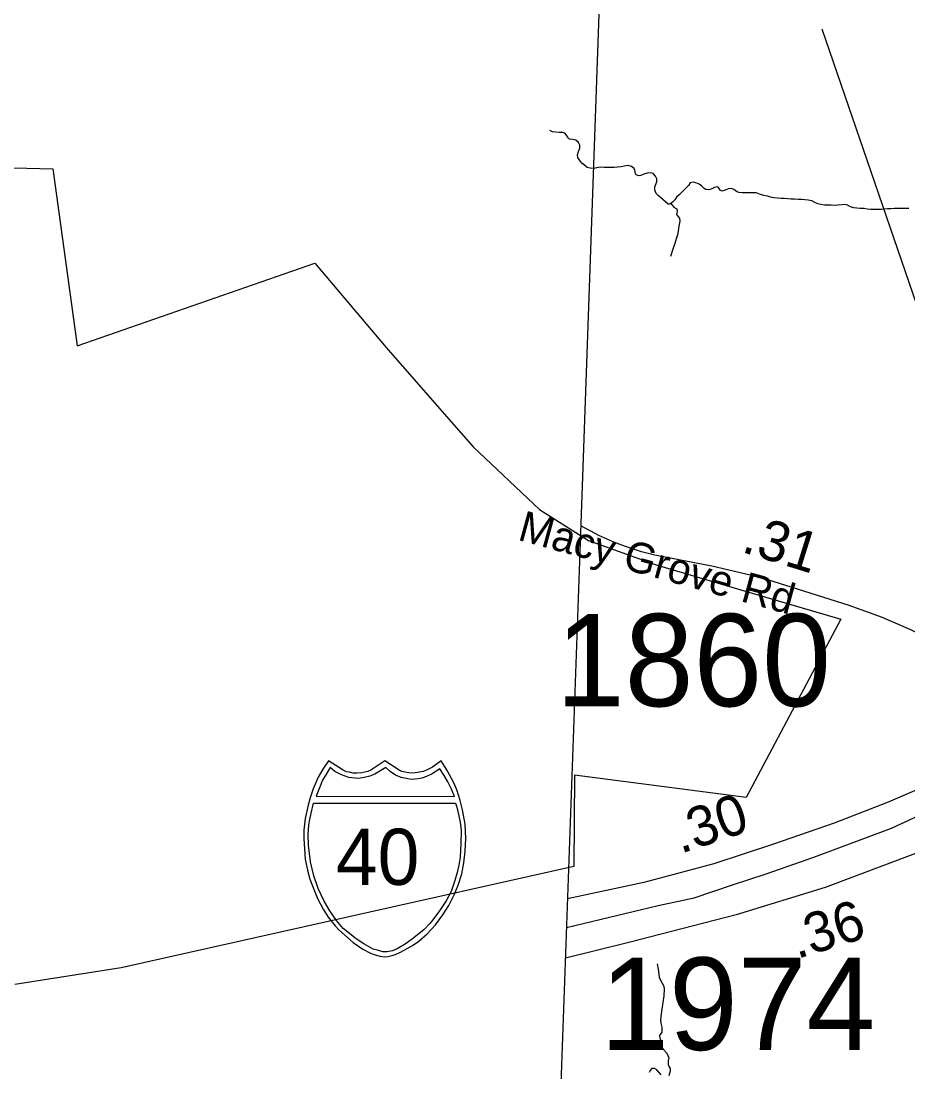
# Model space of a CAD drawing. Extents: x 1662474 to 1856135, y 779280 to 917889.
# Drawn here: x 1690811 to 1693574, y 852722 to 855998 of the extents above; entities that cross this region are included whole.
import ezdxf

# ---------------------------------------------------------------- set-up
doc = ezdxf.new("R2010")
doc.units = 0
for name, color, linetype in [('Cogo Default Point CELL', 7, 'Continuous'), ('Exist Boundary Political City Limit New', 7, 'Continuous'), ('Exist Boundary Political CountyLine', 7, 'Continuous'), ('Exist Hydrographic Creek Single Shore', 7, 'Continuous'), ('Exist Road Primary Interstate Divided Center Attributed', 7, 'Continuous'), ('Exist Road Primary Interstate Shield Number Label', 7, 'Continuous'), ('Exist Road Primary US Mileage Hundredths English Label', 7, 'Continuous'), ('Exist Road Primary US Service Attributed', 7, 'Continuous'), ('Exist Road Secondary Mileage Tenths English Label', 7, 'Continuous'), ('Exist Road Secondary Structure Standard Bridge Number Label', 7, 'Continuous'), ('Exist Road Secondary Type 51 Attributed', 7, 'Continuous'), ('Exist Road Secondary Type 51 Label', 7, 'Continuous'), ('Map Preparation Boundary City Limit Buffer Line', 7, 'Continuous'), ('Prop DGN Element Guardrail', 7, 'Continuous'), ('Prop Roadway Culvert', 7, 'Continuous')]:
    doc.layers.add(name, color=color, linetype=linetype)

msp = doc.modelspace()

# ---------------------------------------------------------------- linework, layer by layer
at = {"layer": 'Exist Boundary Political City Limit New'}
msp.add_lwpolyline([(1690423.9, 855549.4), (1690909.5, 855536.6), (1690985.1, 854985.9), (1691725.4, 855243.4), (1691948.2, 854980.7), (1692129.1, 854773.2), (1692219.6, 854670.4), (1692425.8, 854475), (1692578.4, 854378.5), (1692789.5, 854302.8), (1693070.5, 854220), (1693364.4, 854133.4), (1693069.2, 853577.4), (1692534.8, 853647.1), (1692532.8, 853363.2), (1691122.8, 853047.4), (1690791.5, 852995.5)], dxfattribs=at)
at = {"layer": 'Exist Boundary Political CountyLine'}
msp.add_lwpolyline([(1693532.8, 878638.3), (1693519.9, 877349.9), (1693492, 876609.6), (1693453.8, 875667.6), (1693430.2, 875135.3), (1693375.3, 874115.3), (1693330.7, 873313.6), (1693283.8, 872475.6), (1693250.6, 871813.5), (1693208.1, 871017.3), (1693160.5, 870131.4), (1693122.4, 869369.3), (1693086.5, 868609.1), (1693046.7, 867715.1), (1693006.5, 866759), (1692985.5, 866061), (1692761.5, 860283.7), (1692552.7, 854372.1), (1692258.3, 846140.6), (1691699.3, 830912), (1691456.7, 824436.5)], dxfattribs=at)
at = {"layer": 'Exist Hydrographic Creek Single Shore'}
for points in [[(1692834.8, 855429), (1692830.5, 855427.2), (1692827.1, 855427.4), (1692818.5, 855433.8), (1692810.9, 855440.8), (1692803, 855447.6), (1692795.4, 855454.2), (1692789.6, 855460.2), (1692785.4, 855471), (1692784.9, 855481.5), (1692789.6, 855491.5), (1692791.5, 855498.1), (1692791.1, 855505.9), (1692787.5, 855514.6), (1692780.1, 855522.4), (1692772.9, 855524.8), (1692761.2, 855523.5), (1692750.8, 855520.1), (1692741.6, 855516.1), (1692734.8, 855515.4), (1692727.1, 855518), (1692724.5, 855522.4), (1692723, 855533.2), (1692720.4, 855538.4), (1692712.2, 855544.2), (1692702, 855547.4), (1692689.9, 855545.8), (1692680.1, 855542.9), (1692669.1, 855541.9), (1692658.1, 855541.3), (1692647.1, 855541.3), (1692637.1, 855541.3), (1692626.9, 855541.6), (1692614.9, 855541.9), (1692604.6, 855540.3), (1692594.1, 855538.4), (1692583.4, 855538.7), (1692574.4, 855541.3), (1692566, 855548.2), (1692557.9, 855555), (1692551.9, 855562.6), (1692545, 855572.3), (1692544.2, 855580.4), (1692547.6, 855590.7), (1692551.9, 855601.4), (1692551.2, 855610.9), (1692547.1, 855619.6), (1692539.2, 855626.4), (1692528.5, 855628.2), (1692519, 855629.8), (1692515.1, 855633.2), (1692510.1, 855641.6), (1692505.1, 855648.2), (1692498.2, 855650.5), (1692487.2, 855650.8), (1692475.5, 855651.1), (1692466.5, 855652.6), (1692458.4, 855656.6)], [(1693576.5, 855413.2), (1693565.4, 855413), (1693553.6, 855413.2), (1693542, 855413), (1693531.2, 855413), (1693520.5, 855412.5), (1693510, 855412.2), (1693499.8, 855410.9), (1693489.6, 855410.4), (1693479.4, 855410.4), (1693469.1, 855410.4), (1693458.1, 855410.4), (1693447, 855411.4), (1693436.9, 855413.2), (1693425.2, 855413.5), (1693414.2, 855414.6), (1693404.8, 855415.9), (1693394.5, 855418.8), (1693385.6, 855423.5), (1693377.2, 855425.6), (1693367.2, 855425.1), (1693355.5, 855424.3), (1693344.8, 855423.2), (1693334.8, 855424), (1693324.5, 855424), (1693313.2, 855424.3), (1693302.5, 855425.9), (1693292.5, 855428.5), (1693283.8, 855432.4), (1693274.1, 855437.1), (1693263.1, 855439), (1693252.6, 855440.8), (1693242.6, 855441.1), (1693231.9, 855441.9), (1693220.2, 855442.1), (1693209.5, 855442.9), (1693199.2, 855444), (1693187.8, 855444.8), (1693178.2, 855445), (1693166.8, 855445.8), (1693156.2, 855446.6), (1693145.5, 855448.7), (1693136, 855451.9), (1693125, 855454.5), (1693114, 855457.1), (1693104.2, 855461.3), (1693100.4, 855462.4), (1693090.1, 855462.6), (1693079.4, 855462.1), (1693068.9, 855462.1), (1693057.2, 855461.8), (1693047.1, 855462.9), (1693039.5, 855466.8), (1693031.4, 855472.8), (1693024.2, 855475.8), (1693013.2, 855474.4), (1693003.8, 855470.2), (1692994.4, 855467.9), (1692988.8, 855470.2), (1692983.2, 855479.1), (1692978.9, 855481), (1692970.5, 855479.1), (1692960.2, 855474.1), (1692953.6, 855471.8), (1692943.6, 855472.3), (1692939, 855476), (1692931.6, 855482.8), (1692922.9, 855489.6), (1692913.2, 855493.8), (1692904.6, 855495.1), (1692895.4, 855493.6), (1692889.6, 855485.2), (1692882, 855476.8), (1692876.2, 855471.5), (1692869.6, 855464.4), (1692860.5, 855456.3), (1692852.6, 855448.7), (1692846.9, 855440.3), (1692840.2, 855432.7), (1692834.8, 855429)], [(1692834.8, 855429), (1692844.5, 855418), (1692853.4, 855412.8), (1692854.4, 855404.6), (1692852.9, 855394.4), (1692856, 855390.4), (1692862.2, 855383.6), (1692862.9, 855374.4), (1692861, 855363.1), (1692858.9, 855352.6), (1692857.4, 855342.4), (1692855.5, 855331.9), (1692852.9, 855322.2), (1692849.2, 855311.2), (1692845.8, 855301.2), (1692842.1, 855290.2), (1692839.2, 855280.8), (1692835.5, 855270), (1692833.8, 855263.7)], [(1692792.2, 853059.1), (1692796.8, 853036.5), (1692798.8, 853017.9), (1692802.2, 853008.2), (1692812.8, 852989.8), (1692814.5, 852980.9), (1692813.2, 852960.1), (1692810.1, 852938.6), (1692807.2, 852917.9), (1692803.8, 852896.6), (1692802.8, 852881.9), (1692804.6, 852870.6), (1692806.4, 852862.5), (1692806.4, 852847), (1692799.6, 852835.8), (1692801.1, 852828.1), (1692804.6, 852820), (1692806.6, 852799), (1692811.4, 852793.2), (1692822.4, 852781.4), (1692829, 852767), (1692827.1, 852757), (1692826.6, 852746), (1692829.2, 852738.9), (1692832.4, 852733.1), (1692832.9, 852725.2), (1692828.5, 852710.8)], [(1692804.9, 852713.2), (1692791.5, 852728.7), (1692783.9, 852733.4), (1692775.8, 852732.9), (1692770.5, 852727.4), (1692767.9, 852720.8)]]:
    msp.add_lwpolyline(points, dxfattribs=at)
at = {"layer": 'Exist Road Primary Interstate Divided Center Attributed'}
for points in [[(1694007, 853791.3), (1693996, 853785.8), (1693912.2, 853745.8), (1693867.1, 853724.3), (1693690.1, 853640.2), (1693511.6, 853563.8), (1693344.1, 853498.2), (1693154.7, 853432.7), (1692969, 853370.8), (1692750.4, 853312.6), (1692513, 853261.8)], [(1692509.8, 853172.8), (1692795.7, 853241.7), (1692907.4, 853265.5), (1693027.2, 853305.3), (1693132.1, 853339.7), (1693280.6, 853392.1), (1693522.1, 853482.6), (1693900.9, 853658.2), (1693929.8, 853672.3), (1694068.7, 853740.5)]]:
    msp.add_lwpolyline(points, dxfattribs=at)
at = {"layer": 'Exist Road Primary US Service Attributed'}
msp.add_lwpolyline([(1694284.9, 853564.3), (1694242.3, 853513.8), (1694209.6, 853497.5), (1694171.3, 853490.3), (1694136.2, 853493.4), (1694095.4, 853517.9), (1694038.3, 853534.2), (1693985.2, 853538.3), (1693932.2, 853530.1), (1693871, 853505.6), (1693597.6, 853403.7), (1693316.1, 853297.6), (1693038.6, 853212), (1692704, 853126.4), (1692506.4, 853077)], dxfattribs=at)
at = {"layer": 'Exist Road Secondary Structure Standard Bridge Number Label'}
msp.add_line((1693974.4, 854023.7), (1693306.2, 855972.5), dxfattribs=at)
at = {"layer": 'Exist Road Secondary Type 51 Attributed'}
msp.add_lwpolyline([(1693809, 853963.4), (1693755.5, 854000.3), (1693685.8, 854044.4), (1693624.5, 854079.6), (1693582.9, 854100.5), (1693491.6, 854140.3), (1693390.3, 854176.4), (1693269, 854214.9), (1693117.8, 854262), (1692962.5, 854299.1), (1692854.8, 854319.3), (1692785.1, 854332.8), (1692743.3, 854343.6), (1692693.6, 854360.6), (1692657.8, 854373.3), (1692610.2, 854394.3), (1692554.6, 854424.5)], dxfattribs=at)
at = {"layer": 'Map Preparation Boundary City Limit Buffer Line'}
msp.add_lwpolyline([(1690423.9, 855549.4), (1690909.5, 855536.6), (1690985.1, 854985.9), (1691725.4, 855243.4), (1691948.2, 854980.7), (1692129.1, 854773.2), (1692219.6, 854670.4), (1692425.8, 854475), (1692578.4, 854378.5), (1692789.5, 854302.8), (1693070.5, 854220), (1693364.4, 854133.4), (1693069.2, 853577.4), (1692534.8, 853647.1), (1692532.8, 853363.2), (1691122.8, 853047.4), (1690791.5, 852995.5)], dxfattribs=at)
at = {"layer": 'Prop Roadway Culvert'}
for points in [[(1691944.3, 853081.7), (1691953.7, 853082.6), (1691966.5, 853085.1), (1691978.9, 853089.1), (1691993, 853095.4), (1692013.8, 853106.9), (1692030.6, 853116.7), (1692049.9, 853129.7), (1692076, 853153.4), (1692102.1, 853180.9), (1692125.1, 853211.9), (1692143.3, 853240.9), (1692159.4, 853274.1), (1692172.8, 853305), (1692183.5, 853340.3), (1692190.5, 853374.5), (1692194.1, 853410.2), (1692196.5, 853449.8), (1692193.8, 853494.3), (1692186.1, 853539.9), (1692178.8, 853568.3), (1692167.8, 853602.2), (1692158.8, 853623.9), (1692137.9, 853662.3), (1692119.2, 853691.9), (1692092, 853672.7), (1692074.2, 853663.3), (1692063.3, 853658.4), (1692052.2, 853656.3), (1692031.7, 853653.8), (1692018.8, 853654.3), (1692006.9, 853657.1), (1691996.7, 853659.2), (1691988.5, 853663.3), (1691944.3, 853691.9), (1691900, 853663.3), (1691890.7, 853659), (1691881.2, 853657.1), (1691872, 853654.5), (1691856.9, 853653.8), (1691845.3, 853654.1), (1691833.5, 853656.3), (1691824.1, 853658.2), (1691813.6, 853663.3), (1691768.5, 853691.9), (1691750.7, 853666.2), (1691736.3, 853640.8), (1691720.9, 853604.9), (1691711.4, 853577), (1691704.6, 853554.2), (1691696.2, 853512.2), (1691691.9, 853475.6), (1691691.1, 853449.8), (1691695.9, 853385.3), (1691702.9, 853350.9), (1691710.2, 853323.1), (1691734, 853263.1), (1691752, 853229.5), (1691767.4, 853205.3), (1691788.9, 853178.2), (1691800.7, 853165.2), (1691845.4, 853126), (1691875.4, 853105.6), (1691899.3, 853092.7), (1691910.5, 853088.4), (1691928.1, 853083.5)], [(1691773.8, 853671.2), (1691762.8, 853654.2), (1691750.2, 853631.4), (1691740, 853607.7), (1691729.7, 853581.6), (1692161.2, 853581.4), (1692151.2, 853603.8), (1692140.4, 853626.4), (1692129.2, 853646.9), (1692115.4, 853666.8), (1692091.2, 853651.6), (1692073.6, 853643.3), (1692059.4, 853638.4), (1692047.5, 853635.7), (1692028.9, 853634.2), (1692020.5, 853634.7), (1691994.6, 853640.6), (1691977.1, 853647.7), (1691960.4, 853658.9), (1691946.8, 853671.6), (1691912.6, 853650.9), (1691897.5, 853644.2), (1691880, 853639.8), (1691860.9, 853637.4), (1691831.5, 853640.6), (1691808.5, 853648.5), (1691788.6, 853658.9)], [(1692163.8, 853560.1), (1692168.4, 853547.9), (1692174.8, 853520.9), (1692178.1, 853500.1), (1692181.5, 853476.1), (1692180.3, 853434.9), (1692178.3, 853392.3), (1692174.4, 853367.1), (1692169.2, 853344.2), (1692162, 853318.7), (1692150.5, 853284.9), (1692134.6, 853256.3), (1692114.7, 853224.4), (1692093.2, 853196.6), (1692083.9, 853185), (1692066.2, 853166.3), (1692034, 853140.5), (1692010.5, 853122.9), (1691982.3, 853106.2), (1691968, 853099.9), (1691951.3, 853096.4), (1691937.6, 853097.4), (1691921, 853101.8), (1691907.5, 853105.4), (1691878.1, 853121.4), (1691854.2, 853137.3), (1691814.5, 853169.9), (1691793, 853195), (1691773, 853224.4), (1691755.1, 853254.5), (1691736, 853294.2), (1691722.6, 853334.1), (1691712.8, 853377.2), (1691706.2, 853429.8), (1691705.4, 853461.9), (1691707.4, 853492.7), (1691710.3, 853508.9), (1691714.3, 853528.9), (1691722.1, 853559.9)]]:
    msp.add_lwpolyline(points, close=True, dxfattribs=at)

# ---------------------------------------------------------------- texts
at = {"layer": 'Cogo Default Point CELL'}
for s, p in [('1860', (1692477, 853862.2)), ('1974', (1692615, 852791.1))]:
    msp.add_text(s, height=288, dxfattribs=at).set_placement(p)
at = {"layer": 'Exist Road Primary Interstate Shield Number Label'}
msp.add_text('40', height=175, dxfattribs=at).set_placement((1691791.4, 853305.5))
at = {"layer": 'Exist Road Primary US Mileage Hundredths English Label'}
msp.add_text('.36', height=125, rotation=17.1539, dxfattribs=at).set_placement((1693227.5, 853074.1))
at = {"layer": 'Exist Road Secondary Mileage Tenths English Label'}
msp.add_text('.31', height=125, rotation=342.698, dxfattribs=at).set_placement((1693051.3, 854344.4))
at = {"layer": 'Exist Road Secondary Type 51 Label'}
msp.add_text('Macy Grove Rd', height=95, rotation=344.6147, dxfattribs=at).set_placement((1692354.5, 854381.5))
at = {"layer": 'Prop DGN Element Guardrail'}
msp.add_text('.30', height=125, rotation=18.4259, dxfattribs=at).set_placement((1692865.1, 853402.1))

doc.saveas('drawing.dxf')
